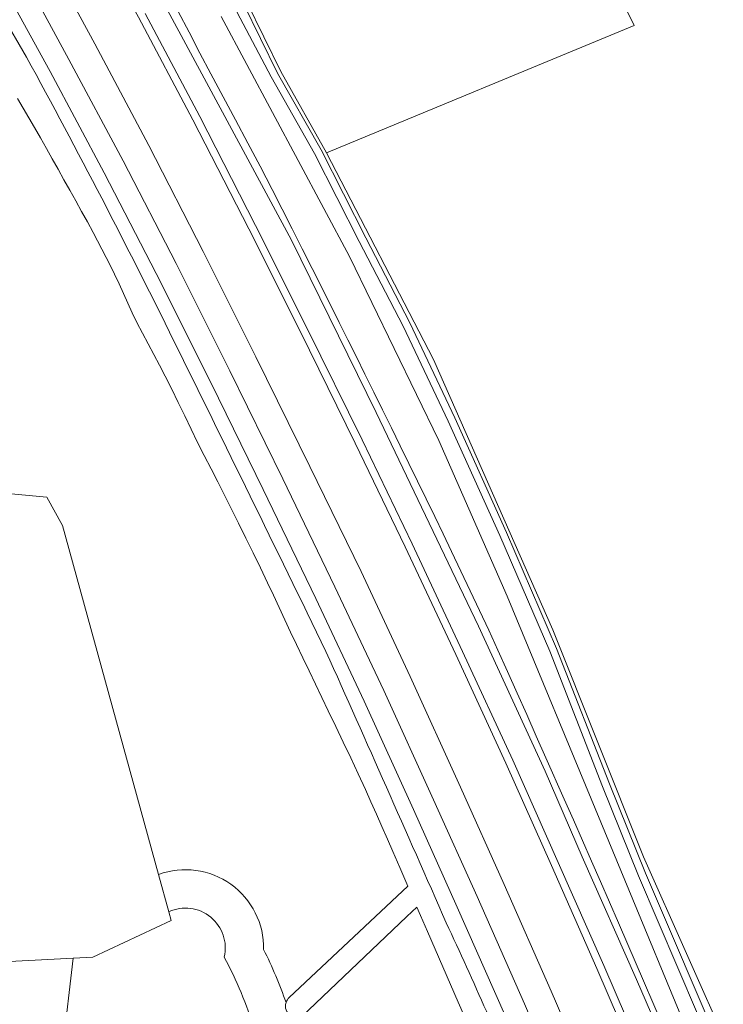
# Model space of a CAD drawing. Header units: metres. Extents: x 197700 to 204338, y 317132 to 325229.
# Tile 900 of 1056: x 203400 to 203494, y 320326 to 320457. Entities that reach past the tile are written whole.
import ezdxf

# ---------------------------------------------------------------- set-up
doc = ezdxf.new("R2010")
doc.units = ezdxf.units.M
for name, color, linetype, lineweight in [('B-WE-GR-BEPLANTING_CULTUUR_BOSPLANTSOEN-GV', 90, 'Continuous', 18), ('B-WE-GR-BOUWLAND-GV', 80, 'Continuous', 13), ('B-WE-GR-BOUWLAND_AKKERBOUW-GV', 80, 'Continuous', 13), ('B-WE-GR-GRAS-GV', 60, 'Continuous', 13), ('B-WE-OG-TERREIN_CULTUURSCHEIDING-GV', 7, 'Continuous', 18), ('B-WE-OG-WATER_GREPPEL-GV', 160, 'Continuous', 18), ('B-WE-VH-VERHARDING_ASFALT-GV', 252, 'Continuous', 18), ('B-WE-VH-VERHARDING_FUNDERING_ZAND-GV', 7, 'Continuous', 18)]:
    doc.layers.add(name, color=color, linetype=linetype, lineweight=lineweight)

msp = doc.modelspace()

# ---------------------------------------------------------------- linework, layer by layer
at = {"layer": 'B-WE-GR-BEPLANTING_CULTUUR_BOSPLANTSOEN-GV'}
for points in [[(203427.254, 320332.231, 0.6228898), (203419.894, 320338.262)], [(203431.259, 320322.607, 0.04894), (203427.254, 320332.231)]]:
    msp.add_lwpolyline(points, format="xyb", dxfattribs=at)
msp.add_lwpolyline([(203419.894, 320338.262), (203420.222, 320337.075), (203409.799, 320332.23), (203407.167, 320332.091), (203405.811, 320320.294)], dxfattribs=at)
at = {"layer": 'B-WE-GR-BOUWLAND-GV'}
msp.add_lwpolyline([(203606.235, 320630.408), (203553.512, 320604.047), (203526.799, 320589.642), (203439.557, 320536.553), (203468.502, 320482.763), (203481.731, 320455.988), (203440.827, 320439.081), (203455.05, 320411.618), (203470.925, 320375.707), (203482.964, 320345.545), (203494.388, 320319.879), (203514.222, 320268.874), (203521.842, 320245.273), (203533.264, 320212.972), (203534.843, 320212.991), (203550.601, 320166.009), (203551.71, 320163.449), (203554.125, 320157.875), (203557.232, 320152.824), (203561.3, 320147.472), (203582.167, 320127.763), (203584.861, 320125.218), (203590.465, 320118.868), (203598.993, 320108.716)], dxfattribs=at)
at = {"layer": 'B-WE-GR-BOUWLAND_AKKERBOUW-GV'}
msp.add_lwpolyline([(203428.015, 320463.743), (203434.79, 320449.892), (203440.827, 320439.081), (203481.731, 320455.988), (203468.502, 320482.763)], dxfattribs=at)
at = {"layer": 'B-WE-GR-GRAS-GV'}
for points in [[(203360.494, 320450.013), (203362.862, 320450.653), (203363.236, 320449.203), (203363.25, 320449.148), (203364.744, 320443.254), (203367.735, 320432.14), (203370.602, 320421.172), (203371.433, 320417.882), (203373.66, 320409.067), (203375.389, 320401.993), (203377.023, 320394.867), (203378.161, 320389.755), (203397.541, 320393.926), (203403.693, 320393.33), (203405.743, 320389.56), (203418.53, 320343.208)], [(203435.902, 320326.856), (203451.649, 320341.66), (203450.58, 320344.139), (203449.653, 320346.266), (203448.932, 320347.914), (203448.209, 320349.561), (203447.483, 320351.208), (203446.752, 320352.851), (203446.011, 320354.49), (203445.042, 320356.592), (203444.058, 320358.687), (203443.064, 320360.778), (203442.065, 320362.867), (203441.068, 320364.956), (203440.225, 320366.72), (203438.53, 320370.244), (203437.684, 320372.007), (203436.844, 320373.773), (203436.076, 320375.408), (203435.314, 320377.045), (203434.553, 320378.683), (203433.788, 320380.32), (203433.015, 320381.952), (203432.06, 320383.938), (203431.095, 320385.919), (203430.124, 320387.897), (203429.146, 320389.871), (203428.164, 320391.844), (203427.28, 320393.6), (203426.389, 320395.351), (203425.495, 320397.102), (203424.604, 320398.854), (203423.721, 320400.61), (203422.855, 320402.372), (203421.999, 320404.139), (203421.146, 320405.907), (203420.284, 320407.671), (203419.403, 320409.425), (203418.657, 320410.851), (203417.893, 320412.268), (203417.126, 320413.683), (203416.371, 320415.104), (203415.642, 320416.538), (203415.034, 320417.813), (203414.447, 320419.099), (203413.869, 320420.388), (203413.285, 320421.675), (203412.68, 320422.952), (203412.13, 320424.068), (203411.57, 320425.179), (203411.003, 320426.286), (203410.428, 320427.39), (203409.847, 320428.49), (203409.084, 320429.901), (203408.306, 320431.304), (203407.518, 320432.701), (203406.727, 320434.098), (203405.941, 320435.496), (203405.168, 320436.887), (203404.397, 320438.279), (203403.624, 320439.669), (203402.845, 320441.057), (203402.057, 320442.439), (203401.309, 320443.725), (203400.554, 320445.007), (203399.793, 320446.286)], [(203460.512, 320321.315), (203458.357, 320326.242), (203456.303, 320330.927), (203455.277, 320333.27), (203454.255, 320335.615), (203453.333, 320337.745), (203452.845, 320338.879), (203451.512, 320337.609), (203437.525, 320324.287)]]:
    msp.add_lwpolyline(points, dxfattribs=at)
for points in [[(203418.53, 320343.208, -0.5268822), (203432.49, 320333.238)], [(203432.49, 320333.238, -0.0327548), (203435.466, 320326.187)], [(203435.466, 320326.187, -0.1306672), (203435.902, 320326.856)]]:
    msp.add_lwpolyline(points, format="xyb", dxfattribs=at)
at = {"layer": 'B-WE-OG-TERREIN_CULTUURSCHEIDING-GV'}
for points in [[(203409.254, 320469.012), (203409.397, 320468.72), (203415.869, 320457.088), (203423.102, 320443.457), (203430.507, 320428.973), (203437.388, 320415.282), (203444.661, 320400.495), (203451.304, 320386.715), (203458.024, 320372.423), (203464.678, 320358.001), (203470.722, 320344.383), (203476.757, 320330.704), (203482.908, 320316.409), (203488.56, 320302.698), (203494.168, 320288.593), (203499.108, 320275.694), (203504.875, 320259.351), (203509.808, 320242.558), (203513.534, 320228.758), (203517.127, 320214.525), (203520.453, 320200.496), (203520.963, 320198.101), (203521.382, 320195.724)], [(203511.554, 320193.319), (203511.103, 320196.534), (203510.801, 320198.922), (203508.623, 320215.215), (203506.029, 320229.357), (203502.444, 320243.874), (203498.021, 320258.232), (203493.051, 320272.545), (203487.861, 320286.12), (203482.573, 320299.566), (203476.775, 320313.655), (203470.683, 320327.696), (203464.444, 320341.862), (203458.657, 320354.817), (203451.958, 320369.492), (203445.445, 320383.443), (203438.641, 320397.403), (203431.438, 320411.995), (203424.44, 320425.964), (203417.219, 320440.055), (203410.044, 320453.577), (203403.369, 320465.907), (203403.27, 320465.84), (203402.05, 320468.022)], [(203394.459, 320462.99), (203400.985, 320451.797)], [(203400.214, 320463.306), (203406.621, 320451.468), (203413.832, 320438.015), (203420.849, 320424.358), (203427.986, 320410.126), (203435.058, 320395.746), (203441.938, 320381.4), (203448.47, 320367.636), (203455.069, 320353.113), (203460.866, 320340.285), (203467.161, 320326.009), (203473.17, 320311.99), (203478.948, 320297.822), (203484.244, 320284.616), (203489.4, 320271.007), (203494.306, 320256.809), (203498.675, 320242.785), (203502.671, 320226.239)], [(203525.29, 320215.923), (203516.687, 320240.305), (203513.681, 320248.35), (203510.412, 320256.925), (203507.795, 320263.964), (203504.213, 320273.646), (203501.216, 320281.773), (203497.156, 320292.834), (203493.8, 320301.007), (203487.299, 320317.093), (203482.018, 320329.258), (203474.79, 320345.556), (203469.885, 320356.945), (203461.03, 320376.2), (203447.459, 320404.566), (203436.176, 320427.467), (203416.984, 320463.146)], [(203427.567, 320463.521), (203434.348, 320449.659), (203440.12, 320439.471), (203446.078, 320427.774), (203451.922, 320416.508), (203457.911, 320403.854), (203464.771, 320388.635), (203471.419, 320373.246), (203478.451, 320355.241), (203483.225, 320343.393), (203493.671, 320318.968), (203501.848, 320298.56), (203508.618, 320281.345), (203511.882, 320272.414), (203517.608, 320254.458), (203523.571, 320237.165), (203529.434, 320220.45)], [(203533.264, 320212.972), (203521.842, 320245.273), (203514.222, 320268.874), (203494.388, 320319.879), (203482.964, 320345.545), (203470.925, 320375.707), (203455.05, 320411.618), (203440.827, 320439.081), (203434.79, 320449.892), (203428.015, 320463.743)], [(203499.393, 320226.775), (203496.019, 320240.774), (203491.396, 320255.633), (203486.704, 320269.378), (203481.498, 320283.528), (203476.373, 320296.297), (203470.41, 320310.873), (203464.533, 320324.546), (203458.222, 320338.875), (203452.38, 320351.837), (203445.841, 320366.238), (203439.42, 320379.868), (203432.437, 320394.362), (203425.537, 320408.458), (203418.216, 320423.043), (203411.304, 320436.425), (203404.108, 320449.899), (203397.583, 320461.83)], [(203526.154, 320226.854), (203519.65, 320245.348), (203514.579, 320260.717), (203510.943, 320272.07), (203507.683, 320280.99), (203500.918, 320298.191), (203492.747, 320318.586), (203482.301, 320343.009), (203477.522, 320354.872), (203470.494, 320372.866), (203463.856, 320388.231), (203457.003, 320403.435), (203451.026, 320416.063), (203445.189, 320427.317), (203439.239, 320438.997), (203433.478, 320449.166), (203427.283, 320460.947)], [(203421.122, 320457.841), (203422.573, 320455.089), (203424.019, 320452.334), (203425.472, 320449.583), (203427.107, 320446.515), (203428.746, 320443.449), (203430.382, 320440.381), (203432.007, 320437.308), (203433.614, 320434.225), (203434.959, 320431.604), (203436.292, 320428.976), (203437.618, 320426.344), (203438.939, 320423.71), (203441.399, 320418.801), (203442.538, 320416.525), (203443.674, 320414.247), (203444.807, 320411.969), (203445.938, 320409.689), (203447.118, 320407.302), (203448.294, 320404.914), (203449.468, 320402.524), (203450.64, 320400.134), (203454.082, 320393.098), (203455.215, 320390.775), (203456.343, 320388.449), (203457.463, 320386.119), (203458.708, 320383.508), (203459.947, 320380.893), (203461.177, 320378.275), (203462.398, 320375.653), (203463.608, 320373.025), (203464.903, 320370.169), (203466.182, 320367.306), (203467.452, 320364.438), (203468.718, 320361.569), (203469.987, 320358.701), (203472.425, 320353.213), (203473.643, 320350.469), (203474.857, 320347.723), (203476.065, 320344.974), (203477.254, 320342.251), (203478.438, 320339.526), (203479.619, 320336.799), (203483.088, 320328.767), (203484.2, 320326.19), (203485.31, 320323.613)], [(203416.748, 320457.566), (203423.989, 320443.919), (203431.399, 320429.425), (203438.283, 320415.727), (203445.56, 320400.933), (203452.207, 320387.145), (203458.93, 320372.845), (203465.589, 320358.413), (203471.636, 320344.788), (203477.674, 320331.103), (203483.83, 320316.797), (203489.487, 320303.073), (203495.1, 320288.957), (203500.047, 320276.039), (203505.827, 320259.659), (203510.771, 320242.829), (203514.502, 320229.011)], [(203514.502, 320229.011), (203510.771, 320242.829), (203505.827, 320259.659), (203500.047, 320276.039), (203495.1, 320288.957), (203489.487, 320303.073), (203483.83, 320316.797), (203477.674, 320331.103), (203471.636, 320344.788), (203465.589, 320358.413), (203458.93, 320372.845), (203452.207, 320387.145), (203445.56, 320400.933), (203438.283, 320415.727), (203431.399, 320429.425), (203423.989, 320443.919), (203416.748, 320457.566)], [(203426.86, 320457.193), (203443.883, 320425.288), (203455.778, 320400.86), (203464.856, 320380.171), (203477.272, 320350.138), (203491.95, 320314.707), (203505.365, 320274.035), (203506.193, 320274.39), (203513.923, 320254.023), (203515.239, 320250.472), (203516.305, 320247.623), (203521.407, 320233.665)], [(203505.365, 320274.035), (203491.95, 320314.707), (203477.272, 320350.138), (203464.856, 320380.171), (203455.778, 320400.86), (203443.883, 320425.288), (203426.86, 320457.193)], [(203418.53, 320343.208), (203419.894, 320338.262)], [(203405.811, 320320.294), (203407.167, 320332.091), (203386.013, 320330.974), (203387.021, 320294.451), (203392.002, 320295.283), (203392.002, 320295.284), (203393.289, 320295.499), (203393.289, 320304.949), (203404.668, 320307.571), (203407.368, 320310.919)]]:
    msp.add_lwpolyline(points, dxfattribs=at)
for points in [[(203400.985, 320451.797, -0.0104997), (203420.576, 320414.063)], [(203420.576, 320414.063, -0.0014507), (203440.773, 320372.82)], [(203440.773, 320372.82, -0.0018079), (203456.759, 320336.779)], [(203432.49, 320333.238, 0.5268822), (203418.53, 320343.208)], [(203419.894, 320338.262, -0.6228898), (203427.254, 320332.231)], [(203456.759, 320336.779, -0.0107852), (203467.145, 320313.188)], [(203427.254, 320332.231, -0.04894), (203431.259, 320322.607)], [(203435.466, 320326.187, 0.0327548), (203432.49, 320333.238)], [(203436.038, 320324.453, -0.32803), (203435.466, 320326.187)]]:
    msp.add_lwpolyline(points, format="xyb", dxfattribs=at)
msp.add_lwpolyline([(203384.741, 320330.929), (203386.013, 320330.974), (203407.167, 320332.091), (203409.799, 320332.23), (203420.222, 320337.075), (203419.894, 320338.262), (203418.53, 320343.208), (203405.743, 320389.56), (203403.693, 320393.33), (203397.541, 320393.926), (203378.161, 320389.755), (203378.267, 320389.279), (203379.333, 320383.822), (203380.802, 320374.232), (203382.002, 320366.213), (203382.886, 320357.792), (203383.911, 320347.309), (203384.431, 320338.482), (203384.737, 320331.107)], close=True, dxfattribs=at)
at = {"layer": 'B-WE-OG-WATER_GREPPEL-GV'}
for points in [[(203400.985, 320451.797), (203394.459, 320462.99)], [(203416.984, 320463.146), (203436.176, 320427.467), (203447.459, 320404.566), (203461.03, 320376.2), (203469.885, 320356.945), (203474.79, 320345.556), (203482.018, 320329.258), (203487.299, 320317.093), (203493.8, 320301.007)], [(203485.31, 320323.613), (203484.2, 320326.19), (203483.088, 320328.767), (203479.619, 320336.799), (203478.438, 320339.526), (203477.254, 320342.251), (203476.065, 320344.974), (203474.857, 320347.723), (203473.643, 320350.469), (203472.425, 320353.213), (203469.987, 320358.701), (203468.718, 320361.569), (203467.452, 320364.438), (203466.182, 320367.306), (203464.903, 320370.169), (203463.608, 320373.025), (203462.398, 320375.653), (203461.177, 320378.275), (203459.947, 320380.893), (203458.708, 320383.508), (203457.463, 320386.119), (203456.343, 320388.449), (203455.215, 320390.775), (203454.082, 320393.098), (203450.64, 320400.134), (203449.468, 320402.524), (203448.294, 320404.914), (203447.118, 320407.302), (203445.938, 320409.689), (203444.807, 320411.969), (203443.674, 320414.247), (203442.538, 320416.525), (203441.399, 320418.801), (203438.939, 320423.71), (203437.618, 320426.344), (203436.292, 320428.976), (203434.959, 320431.604), (203433.614, 320434.225), (203432.007, 320437.308), (203430.382, 320440.381), (203428.746, 320443.449), (203427.107, 320446.515), (203425.472, 320449.583), (203424.019, 320452.334), (203422.573, 320455.089), (203421.122, 320457.841)], [(203399.793, 320446.286), (203400.554, 320445.007), (203401.309, 320443.725), (203402.057, 320442.439), (203402.845, 320441.057), (203403.624, 320439.669), (203404.397, 320438.279), (203405.168, 320436.887), (203405.941, 320435.496), (203406.727, 320434.098), (203407.518, 320432.701), (203408.306, 320431.304), (203409.084, 320429.901), (203409.847, 320428.49), (203410.428, 320427.39), (203411.003, 320426.286), (203411.57, 320425.179), (203412.13, 320424.068), (203412.68, 320422.952), (203413.285, 320421.675), (203413.869, 320420.388), (203414.447, 320419.099), (203415.034, 320417.813), (203415.642, 320416.538), (203416.371, 320415.104), (203417.126, 320413.683), (203417.893, 320412.268), (203418.657, 320410.851), (203419.403, 320409.425), (203420.284, 320407.671), (203421.146, 320405.907), (203421.999, 320404.139), (203422.855, 320402.372), (203423.721, 320400.61), (203424.604, 320398.854), (203425.495, 320397.102), (203426.389, 320395.351), (203427.28, 320393.6), (203428.164, 320391.844), (203429.146, 320389.871), (203430.124, 320387.897), (203431.095, 320385.919), (203432.06, 320383.938), (203433.015, 320381.952), (203433.788, 320380.32), (203434.553, 320378.683), (203435.314, 320377.045), (203436.076, 320375.408), (203436.844, 320373.773), (203437.684, 320372.007), (203438.53, 320370.244), (203440.225, 320366.72), (203441.068, 320364.956), (203442.065, 320362.867), (203443.064, 320360.778), (203444.058, 320358.687), (203445.042, 320356.592), (203446.011, 320354.49), (203446.752, 320352.851), (203447.483, 320351.208), (203448.209, 320349.561), (203448.932, 320347.914), (203449.653, 320346.266), (203450.58, 320344.139), (203451.649, 320341.66), (203435.902, 320326.856)], [(203437.525, 320324.287), (203451.512, 320337.609), (203452.845, 320338.879), (203453.333, 320337.745), (203454.255, 320335.615), (203455.277, 320333.27), (203456.303, 320330.927), (203458.357, 320326.242), (203460.512, 320321.315)]]:
    msp.add_lwpolyline(points, dxfattribs=at)
for points in [[(203420.576, 320414.063, 0.0104997), (203400.985, 320451.797)], [(203440.773, 320372.82, 0.0014507), (203420.576, 320414.063)], [(203456.759, 320336.779, 0.0018079), (203440.773, 320372.82)], [(203467.145, 320313.188, 0.0107852), (203456.759, 320336.779)], [(203435.466, 320326.187, 0.32803), (203436.038, 320324.453)], [(203435.902, 320326.856, 0.1306672), (203435.466, 320326.187)]]:
    msp.add_lwpolyline(points, format="xyb", dxfattribs=at)
at = {"layer": 'B-WE-VH-VERHARDING_ASFALT-GV'}
for points in [[(203372.984, 320499.46), (203371.741, 320496.065), (203374.941, 320492.188), (203381.416, 320484.294), (203387.657, 320476.493), (203393.248, 320469.025), (203397.583, 320461.83), (203404.108, 320449.899), (203411.304, 320436.425), (203418.216, 320423.043), (203425.537, 320408.458), (203432.437, 320394.362), (203439.42, 320379.868), (203445.841, 320366.238), (203452.38, 320351.837), (203458.222, 320338.875), (203464.533, 320324.546), (203470.41, 320310.873), (203476.373, 320296.297), (203481.498, 320283.528), (203486.704, 320269.378), (203491.396, 320255.633), (203496.019, 320240.774), (203499.393, 320226.775)], [(203502.671, 320226.239), (203498.675, 320242.785), (203494.306, 320256.809), (203489.4, 320271.007), (203484.244, 320284.616), (203478.948, 320297.822), (203473.17, 320311.99), (203467.161, 320326.009), (203460.866, 320340.285), (203455.069, 320353.113), (203448.47, 320367.636), (203441.938, 320381.4), (203435.058, 320395.746), (203427.986, 320410.126), (203420.849, 320424.358), (203413.832, 320438.015), (203406.621, 320451.468), (203400.214, 320463.306), (203395.712, 320470.727), (203389.731, 320478.685), (203383.055, 320487.037), (203377.03, 320494.37), (203372.984, 320499.46)], [(203401.258, 320475.935), (203403.369, 320465.907), (203410.044, 320453.577), (203417.219, 320440.055), (203424.44, 320425.964), (203431.438, 320411.995), (203438.641, 320397.403), (203445.445, 320383.443), (203451.958, 320369.492), (203458.657, 320354.817), (203464.444, 320341.862), (203470.683, 320327.696), (203476.775, 320313.655), (203482.573, 320299.566), (203487.861, 320286.12), (203493.051, 320272.545), (203498.021, 320258.232), (203502.444, 320243.874), (203506.029, 320229.357)], [(203513.534, 320228.758), (203509.808, 320242.558), (203504.875, 320259.351), (203499.108, 320275.694), (203494.168, 320288.593), (203488.56, 320302.698), (203482.908, 320316.409), (203476.757, 320330.704), (203470.722, 320344.383), (203464.678, 320358.001), (203458.024, 320372.423), (203451.304, 320386.715), (203444.661, 320400.495), (203437.388, 320415.282), (203430.507, 320428.973), (203423.102, 320443.457), (203415.869, 320457.088), (203409.397, 320468.72), (203409.254, 320469.012)]]:
    msp.add_lwpolyline(points, dxfattribs=at)
at = {"layer": 'B-WE-VH-VERHARDING_FUNDERING_ZAND-GV'}
for points in [[(203529.434, 320220.45), (203523.571, 320237.165), (203517.608, 320254.458), (203511.882, 320272.414), (203508.618, 320281.345), (203501.848, 320298.56), (203493.671, 320318.968), (203483.225, 320343.393), (203478.451, 320355.241), (203471.419, 320373.246), (203464.771, 320388.635), (203457.911, 320403.854), (203451.922, 320416.508), (203446.078, 320427.774), (203440.12, 320439.471), (203434.348, 320449.659), (203427.567, 320463.521)], [(203427.283, 320460.947), (203433.478, 320449.166), (203439.239, 320438.997), (203445.189, 320427.317), (203451.026, 320416.063), (203457.003, 320403.435), (203463.856, 320388.231), (203470.494, 320372.866), (203477.522, 320354.872), (203482.301, 320343.009), (203492.747, 320318.586), (203500.918, 320298.191), (203507.683, 320280.99), (203510.943, 320272.07), (203514.579, 320260.717), (203519.65, 320245.348), (203526.154, 320226.854)]]:
    msp.add_lwpolyline(points, dxfattribs=at)

doc.saveas('drawing.dxf')
